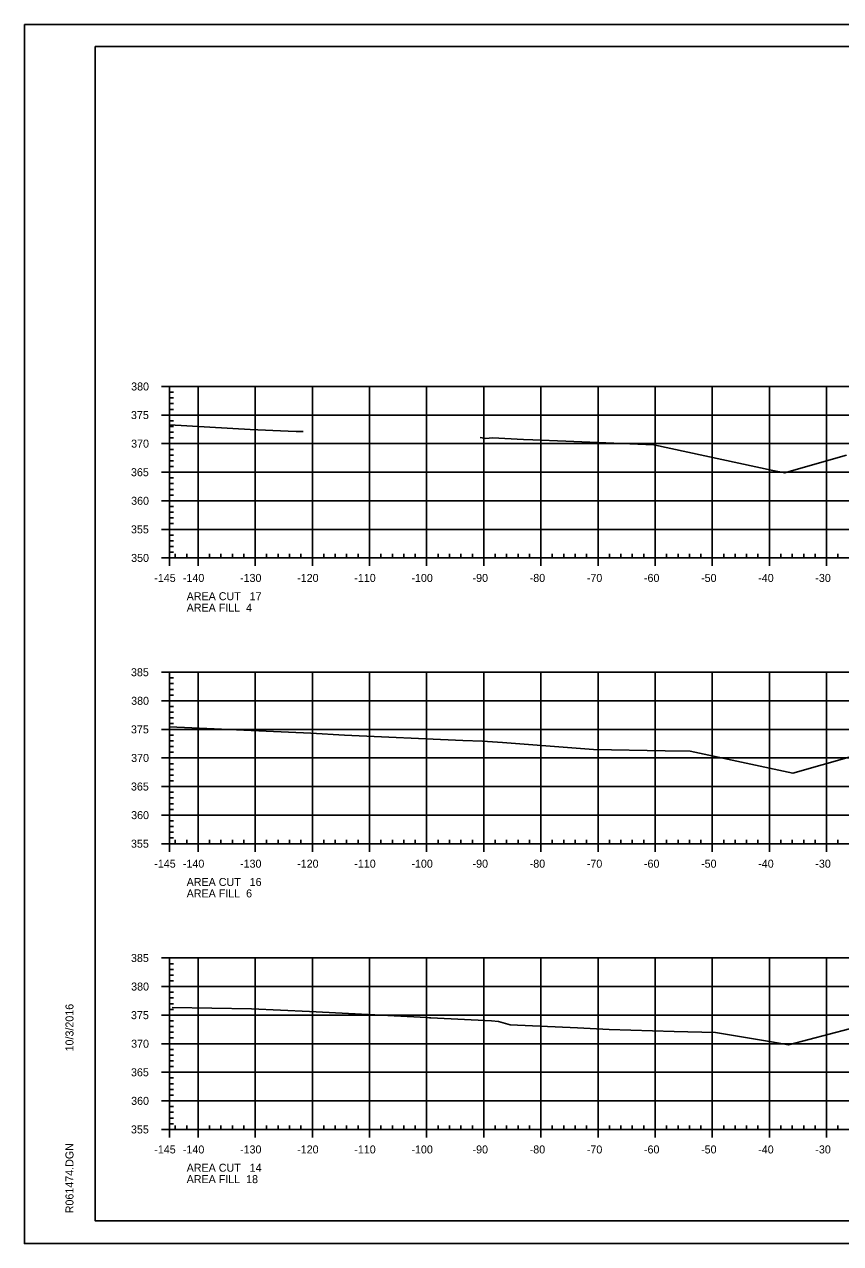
# Model space of a CAD drawing. Extents: x 1359801 to 1362404, y 372415 to 374228.
# Drawn here: x 1361033.3 to 1361176.2, y 372734.6 to 372947.9 of the extents above; entities that cross this region are included whole.
import ezdxf

# ---------------------------------------------------------------- set-up
doc = ezdxf.new("R2010")
doc.units = 0
for name, color, linetype in [('S_DRG_PT_SYM', 7, 'Continuous'), ('S_MAILBOX', 7, 'Continuous'), ('S_PRIMARY_CTL', 7, 'Continuous'), ('S_SHOULDER', 7, 'Continuous'), ('S_UTL_PT_SYM', 7, 'Continuous'), ('S_WATER_UTILITIES', 7, 'Continuous')]:
    doc.layers.add(name, color=color, linetype=linetype)

msp = doc.modelspace()

# ---------------------------------------------------------------- linework, layer by layer
at = {"layer": 'S_DRG_PT_SYM'}
for points in [[(1361058.71, 372877.84), (1361072.8, 372877.07), (1361079.48, 372876.74), (1361080.9, 372876.71), (1361082.1, 372876.73)], [(1361113.08, 372875.64), (1361114.1, 372875.5), (1361115.22, 372875.61), (1361120.65, 372875.32), (1361122.28, 372875.26), (1361128.08, 372875.04), (1361143.47, 372874.39), (1361164.33, 372869.9), (1361166.38, 372869.46), (1361167.16, 372869.69), (1361177.18, 372872.54)], [(1361058.71, 372825.02), (1361083.42, 372823.92), (1361089.36, 372823.58), (1361110.02, 372822.64), (1361113.49, 372822.52), (1361116.99, 372822.27), (1361132.93, 372821.07), (1361145.44, 372820.84), (1361149.85, 372820.76), (1361164.52, 372817.63), (1361167.82, 372816.94), (1361178.08, 372819.85)], [(1361059.18, 372775.92), (1361073.03, 372775.67), (1361083.22, 372775.23), (1361103.74, 372774.16), (1361104.2, 372774.13), (1361104.42, 372774.12), (1361115.04, 372773.61), (1361116.31, 372773.47), (1361118.33, 372772.9), (1361130.13, 372772.37), (1361135.66, 372772.07), (1361147.02, 372771.71), (1361154.26, 372771.55), (1361164.07, 372769.9), (1361167.06, 372769.39), (1361181.28, 372773.09)]]:
    msp.add_lwpolyline(points, dxfattribs=at)
at = {"layer": 'S_MAILBOX'}
for p, q in [((1361058.71, 372884.58), (1361348.71, 372884.58)), ((1361058.71, 372854.58), (1361058.71, 372884.58)), ((1361058.71, 372884.58), (1361348.71, 372884.58)), ((1361058.71, 372854.58), (1361058.71, 372884.58)), ((1361063.71, 372854.58), (1361063.71, 372884.58)), ((1361063.71, 372854.58), (1361063.71, 372884.58)), ((1361073.71, 372854.58), (1361073.71, 372884.58)), ((1361073.71, 372854.58), (1361073.71, 372884.58)), ((1361083.71, 372854.58), (1361083.71, 372884.58)), ((1361083.71, 372854.58), (1361083.71, 372884.58)), ((1361093.71, 372854.58), (1361093.71, 372884.58)), ((1361093.71, 372854.58), (1361093.71, 372884.58)), ((1361103.71, 372854.58), (1361103.71, 372884.58)), ((1361103.71, 372854.58), (1361103.71, 372884.58)), ((1361113.71, 372854.58), (1361113.71, 372884.58)), ((1361113.71, 372854.58), (1361113.71, 372884.58)), ((1361123.71, 372854.58), (1361123.71, 372884.58)), ((1361123.71, 372854.58), (1361123.71, 372884.58)), ((1361133.71, 372854.58), (1361133.71, 372884.58)), ((1361133.71, 372854.58), (1361133.71, 372884.58)), ((1361143.71, 372854.58), (1361143.71, 372884.58)), ((1361143.71, 372854.58), (1361143.71, 372884.58)), ((1361153.71, 372854.58), (1361153.71, 372884.58)), ((1361153.71, 372854.58), (1361153.71, 372884.58)), ((1361163.71, 372854.58), (1361163.71, 372884.58)), ((1361163.71, 372854.58), (1361163.71, 372884.58)), ((1361173.71, 372854.58), (1361173.71, 372884.58)), ((1361173.71, 372854.58), (1361173.71, 372884.58)), ((1361058.71, 372879.58), (1361348.71, 372879.58)), ((1361058.71, 372879.58), (1361348.71, 372879.58)), ((1361058.71, 372874.58), (1361348.71, 372874.58)), ((1361058.71, 372874.58), (1361348.71, 372874.58)), ((1361058.71, 372869.58), (1361348.71, 372869.58)), ((1361058.71, 372869.58), (1361348.71, 372869.58)), ((1361058.71, 372864.58), (1361348.71, 372864.58)), ((1361058.71, 372864.58), (1361348.71, 372864.58)), ((1361058.71, 372859.58), (1361348.71, 372859.58)), ((1361058.71, 372859.58), (1361348.71, 372859.58)), ((1361058.71, 372854.58), (1361348.71, 372854.58)), ((1361058.71, 372854.58), (1361348.71, 372854.58)), ((1361058.71, 372834.58), (1361348.71, 372834.58)), ((1361058.71, 372804.58), (1361058.71, 372834.58)), ((1361063.71, 372804.58), (1361063.71, 372834.58)), ((1361073.71, 372804.58), (1361073.71, 372834.58)), ((1361083.71, 372804.58), (1361083.71, 372834.58)), ((1361093.71, 372804.58), (1361093.71, 372834.58)), ((1361103.71, 372804.58), (1361103.71, 372834.58)), ((1361113.71, 372804.58), (1361113.71, 372834.58)), ((1361123.71, 372804.58), (1361123.71, 372834.58)), ((1361133.71, 372804.58), (1361133.71, 372834.58)), ((1361143.71, 372804.58), (1361143.71, 372834.58)), ((1361153.71, 372804.58), (1361153.71, 372834.58)), ((1361163.71, 372804.58), (1361163.71, 372834.58)), ((1361173.71, 372804.58), (1361173.71, 372834.58)), ((1361058.71, 372829.58), (1361348.71, 372829.58)), ((1361058.71, 372824.58), (1361348.71, 372824.58)), ((1361058.71, 372819.58), (1361348.71, 372819.58)), ((1361058.71, 372814.58), (1361348.71, 372814.58)), ((1361058.71, 372809.58), (1361348.71, 372809.58)), ((1361058.71, 372804.58), (1361348.71, 372804.58)), ((1361058.71, 372784.58), (1361348.71, 372784.58)), ((1361058.71, 372754.58), (1361058.71, 372784.58)), ((1361063.71, 372754.58), (1361063.71, 372784.58)), ((1361073.71, 372754.58), (1361073.71, 372784.58)), ((1361083.71, 372754.58), (1361083.71, 372784.58)), ((1361093.71, 372754.58), (1361093.71, 372784.58)), ((1361103.71, 372754.58), (1361103.71, 372784.58)), ((1361113.71, 372754.58), (1361113.71, 372784.58)), ((1361123.71, 372754.58), (1361123.71, 372784.58)), ((1361133.71, 372754.58), (1361133.71, 372784.58)), ((1361143.71, 372754.58), (1361143.71, 372784.58)), ((1361153.71, 372754.58), (1361153.71, 372784.58)), ((1361163.71, 372754.58), (1361163.71, 372784.58)), ((1361173.71, 372754.58), (1361173.71, 372784.58)), ((1361058.71, 372779.58), (1361348.71, 372779.58)), ((1361058.71, 372774.58), (1361348.71, 372774.58)), ((1361058.71, 372769.58), (1361348.71, 372769.58)), ((1361058.71, 372764.58), (1361348.71, 372764.58)), ((1361058.71, 372759.58), (1361348.71, 372759.58)), ((1361058.71, 372754.58), (1361348.71, 372754.58))]:
    msp.add_line(p, q, dxfattribs=at)
at = {"layer": 'S_SHOULDER'}
for p, q in [((1361033.31, 372947.94), (1361366.64, 372947.94)), ((1361033.31, 372734.61), (1361366.64, 372734.61))]:
    msp.add_line(p, q, dxfattribs=at)
for points in [[(1361033.3, 372947.94), (1361366.64, 372947.94), (1361366.64, 372734.6), (1361033.3, 372734.6)], [(1361279.63, 372944.04), (1361279.63, 372934.16), (1361315.36, 372934.16), (1361315.36, 372931.24), (1361338.56, 372931.24), (1361338.56, 372906.91), (1361361.89, 372906.91), (1361361.89, 372738.58), (1361045.71, 372738.58), (1361045.71, 372944.04)]]:
    msp.add_lwpolyline(points, close=True, dxfattribs=at)
at = {"layer": 'S_UTL_PT_SYM'}
for p, q in [((1361045.71, 372944.04), (1361361.89, 372944.04)), ((1361045.71, 372738.58), (1361045.71, 372944.04)), ((1361045.71, 372738.58), (1361045.71, 372738.58)), ((1361361.89, 372738.58), (1361045.71, 372738.58))]:
    msp.add_line(p, q, dxfattribs=at)
at = {"layer": 'S_WATER_UTILITIES'}
for p, q in [((1361057.31, 372884.58), (1361058.71, 372884.58)), ((1361058.71, 372854.58), (1361058.71, 372884.58)), ((1361058.71, 372883.58), (1361059.41, 372883.58)), ((1361058.71, 372882.58), (1361059.41, 372882.58)), ((1361058.71, 372881.58), (1361059.41, 372881.58)), ((1361058.71, 372880.58), (1361059.41, 372880.58)), ((1361057.31, 372879.58), (1361058.71, 372879.58)), ((1361058.71, 372878.58), (1361059.41, 372878.58)), ((1361058.71, 372877.58), (1361059.41, 372877.58)), ((1361058.71, 372876.58), (1361059.41, 372876.58)), ((1361057.31, 372874.58), (1361058.71, 372874.58)), ((1361058.71, 372875.58), (1361059.41, 372875.58)), ((1361058.71, 372873.58), (1361059.41, 372873.58)), ((1361058.71, 372872.58), (1361059.41, 372872.58)), ((1361058.71, 372871.58), (1361059.41, 372871.58)), ((1361057.31, 372869.58), (1361058.71, 372869.58)), ((1361058.71, 372870.58), (1361059.41, 372870.58)), ((1361058.71, 372868.58), (1361059.41, 372868.58)), ((1361058.71, 372867.58), (1361059.41, 372867.58)), ((1361058.71, 372866.58), (1361059.41, 372866.58)), ((1361058.71, 372865.58), (1361059.41, 372865.58)), ((1361057.31, 372864.58), (1361058.71, 372864.58)), ((1361058.71, 372863.58), (1361059.41, 372863.58)), ((1361058.71, 372862.58), (1361059.41, 372862.58)), ((1361058.71, 372861.58), (1361059.41, 372861.58)), ((1361057.31, 372859.58), (1361058.71, 372859.58)), ((1361058.71, 372860.58), (1361059.41, 372860.58)), ((1361058.71, 372858.58), (1361059.41, 372858.58)), ((1361058.71, 372857.58), (1361059.41, 372857.58)), ((1361058.71, 372856.58), (1361059.41, 372856.58)), ((1361057.31, 372854.58), (1361058.71, 372854.58)), ((1361058.71, 372855.58), (1361059.41, 372855.58)), ((1361058.71, 372854.58), (1361058.71, 372855.28)), ((1361058.71, 372854.58), (1361348.71, 372854.58)), ((1361058.71, 372853.18), (1361058.71, 372854.58)), ((1361059.71, 372854.58), (1361059.71, 372855.28)), ((1361061.71, 372854.58), (1361061.71, 372855.28)), ((1361063.71, 372853.18), (1361063.71, 372854.58)), ((1361065.71, 372854.58), (1361065.71, 372855.28)), ((1361067.71, 372854.58), (1361067.71, 372855.28)), ((1361069.71, 372854.58), (1361069.71, 372855.28)), ((1361071.71, 372854.58), (1361071.71, 372855.28)), ((1361073.71, 372853.18), (1361073.71, 372854.58)), ((1361075.71, 372854.58), (1361075.71, 372855.28)), ((1361077.71, 372854.58), (1361077.71, 372855.28)), ((1361079.71, 372854.58), (1361079.71, 372855.28)), ((1361081.71, 372854.58), (1361081.71, 372855.28)), ((1361083.71, 372853.18), (1361083.71, 372854.58)), ((1361085.71, 372854.58), (1361085.71, 372855.28)), ((1361087.71, 372854.58), (1361087.71, 372855.28)), ((1361089.71, 372854.58), (1361089.71, 372855.28)), ((1361091.71, 372854.58), (1361091.71, 372855.28)), ((1361093.71, 372853.18), (1361093.71, 372854.58)), ((1361095.71, 372854.58), (1361095.71, 372855.28)), ((1361097.71, 372854.58), (1361097.71, 372855.28)), ((1361099.71, 372854.58), (1361099.71, 372855.28)), ((1361101.71, 372854.58), (1361101.71, 372855.28)), ((1361103.71, 372853.18), (1361103.71, 372854.58)), ((1361105.71, 372854.58), (1361105.71, 372855.28)), ((1361107.71, 372854.58), (1361107.71, 372855.28)), ((1361109.71, 372854.58), (1361109.71, 372855.28)), ((1361111.71, 372854.58), (1361111.71, 372855.28)), ((1361113.71, 372853.18), (1361113.71, 372854.58)), ((1361115.71, 372854.58), (1361115.71, 372855.28)), ((1361117.71, 372854.58), (1361117.71, 372855.28)), ((1361119.71, 372854.58), (1361119.71, 372855.28)), ((1361121.71, 372854.58), (1361121.71, 372855.28)), ((1361123.71, 372853.18), (1361123.71, 372854.58)), ((1361125.71, 372854.58), (1361125.71, 372855.28)), ((1361127.71, 372854.58), (1361127.71, 372855.28)), ((1361129.71, 372854.58), (1361129.71, 372855.28)), ((1361131.71, 372854.58), (1361131.71, 372855.28)), ((1361133.71, 372853.18), (1361133.71, 372854.58)), ((1361135.71, 372854.58), (1361135.71, 372855.28)), ((1361137.71, 372854.58), (1361137.71, 372855.28)), ((1361139.71, 372854.58), (1361139.71, 372855.28)), ((1361141.71, 372854.58), (1361141.71, 372855.28)), ((1361143.71, 372853.18), (1361143.71, 372854.58)), ((1361145.71, 372854.58), (1361145.71, 372855.28)), ((1361147.71, 372854.58), (1361147.71, 372855.28)), ((1361149.71, 372854.58), (1361149.71, 372855.28)), ((1361151.71, 372854.58), (1361151.71, 372855.28)), ((1361153.71, 372853.18), (1361153.71, 372854.58)), ((1361155.71, 372854.58), (1361155.71, 372855.28)), ((1361157.71, 372854.58), (1361157.71, 372855.28)), ((1361159.71, 372854.58), (1361159.71, 372855.28)), ((1361161.71, 372854.58), (1361161.71, 372855.28)), ((1361163.71, 372853.18), (1361163.71, 372854.58)), ((1361165.71, 372854.58), (1361165.71, 372855.28)), ((1361167.71, 372854.58), (1361167.71, 372855.28)), ((1361169.71, 372854.58), (1361169.71, 372855.28)), ((1361171.71, 372854.58), (1361171.71, 372855.28)), ((1361173.71, 372853.18), (1361173.71, 372854.58)), ((1361175.71, 372854.58), (1361175.71, 372855.28)), ((1361057.31, 372834.58), (1361058.71, 372834.58)), ((1361058.71, 372804.58), (1361058.71, 372834.58)), ((1361058.71, 372833.58), (1361059.41, 372833.58)), ((1361058.71, 372832.58), (1361059.41, 372832.58)), ((1361058.71, 372831.58), (1361059.41, 372831.58)), ((1361057.31, 372829.58), (1361058.71, 372829.58)), ((1361058.71, 372830.58), (1361059.41, 372830.58)), ((1361058.71, 372828.58), (1361059.41, 372828.58)), ((1361058.71, 372827.58), (1361059.41, 372827.58)), ((1361057.31, 372824.58), (1361058.71, 372824.58)), ((1361058.71, 372826.58), (1361059.41, 372826.58)), ((1361058.71, 372825.58), (1361059.41, 372825.58)), ((1361058.71, 372823.58), (1361059.41, 372823.58)), ((1361058.71, 372822.58), (1361059.41, 372822.58)), ((1361058.71, 372821.58), (1361059.41, 372821.58)), ((1361058.71, 372820.58), (1361059.41, 372820.58)), ((1361057.31, 372819.58), (1361058.71, 372819.58)), ((1361058.71, 372818.58), (1361059.41, 372818.58)), ((1361058.71, 372817.58), (1361059.41, 372817.58)), ((1361058.71, 372816.58), (1361059.41, 372816.58)), ((1361057.31, 372814.58), (1361058.71, 372814.58)), ((1361058.71, 372815.58), (1361059.41, 372815.58)), ((1361058.71, 372813.58), (1361059.41, 372813.58)), ((1361058.71, 372812.58), (1361059.41, 372812.58)), ((1361058.71, 372811.58), (1361059.41, 372811.58)), ((1361058.71, 372810.58), (1361059.41, 372810.58)), ((1361057.31, 372809.58), (1361058.71, 372809.58)), ((1361058.71, 372808.58), (1361059.41, 372808.58)), ((1361058.71, 372807.58), (1361059.41, 372807.58)), ((1361058.71, 372806.58), (1361059.41, 372806.58)), ((1361058.71, 372805.58), (1361059.41, 372805.58)), ((1361057.31, 372804.58), (1361058.71, 372804.58)), ((1361058.71, 372804.58), (1361058.71, 372805.28)), ((1361058.71, 372804.58), (1361348.71, 372804.58)), ((1361058.71, 372803.18), (1361058.71, 372804.58)), ((1361059.71, 372804.58), (1361059.71, 372805.28)), ((1361061.71, 372804.58), (1361061.71, 372805.28)), ((1361063.71, 372803.18), (1361063.71, 372804.58)), ((1361065.71, 372804.58), (1361065.71, 372805.28)), ((1361067.71, 372804.58), (1361067.71, 372805.28)), ((1361069.71, 372804.58), (1361069.71, 372805.28)), ((1361071.71, 372804.58), (1361071.71, 372805.28)), ((1361073.71, 372803.18), (1361073.71, 372804.58)), ((1361075.71, 372804.58), (1361075.71, 372805.28)), ((1361077.71, 372804.58), (1361077.71, 372805.28)), ((1361079.71, 372804.58), (1361079.71, 372805.28)), ((1361081.71, 372804.58), (1361081.71, 372805.28)), ((1361083.71, 372803.18), (1361083.71, 372804.58)), ((1361085.71, 372804.58), (1361085.71, 372805.28)), ((1361087.71, 372804.58), (1361087.71, 372805.28)), ((1361089.71, 372804.58), (1361089.71, 372805.28)), ((1361091.71, 372804.58), (1361091.71, 372805.28)), ((1361093.71, 372803.18), (1361093.71, 372804.58)), ((1361095.71, 372804.58), (1361095.71, 372805.28)), ((1361097.71, 372804.58), (1361097.71, 372805.28)), ((1361099.71, 372804.58), (1361099.71, 372805.28)), ((1361101.71, 372804.58), (1361101.71, 372805.28)), ((1361103.71, 372803.18), (1361103.71, 372804.58)), ((1361105.71, 372804.58), (1361105.71, 372805.28)), ((1361107.71, 372804.58), (1361107.71, 372805.28)), ((1361109.71, 372804.58), (1361109.71, 372805.28)), ((1361111.71, 372804.58), (1361111.71, 372805.28)), ((1361113.71, 372803.18), (1361113.71, 372804.58)), ((1361115.71, 372804.58), (1361115.71, 372805.28)), ((1361117.71, 372804.58), (1361117.71, 372805.28)), ((1361119.71, 372804.58), (1361119.71, 372805.28)), ((1361121.71, 372804.58), (1361121.71, 372805.28)), ((1361123.71, 372803.18), (1361123.71, 372804.58)), ((1361125.71, 372804.58), (1361125.71, 372805.28)), ((1361127.71, 372804.58), (1361127.71, 372805.28)), ((1361129.71, 372804.58), (1361129.71, 372805.28)), ((1361131.71, 372804.58), (1361131.71, 372805.28)), ((1361133.71, 372803.18), (1361133.71, 372804.58)), ((1361135.71, 372804.58), (1361135.71, 372805.28)), ((1361137.71, 372804.58), (1361137.71, 372805.28)), ((1361139.71, 372804.58), (1361139.71, 372805.28)), ((1361141.71, 372804.58), (1361141.71, 372805.28)), ((1361143.71, 372803.18), (1361143.71, 372804.58)), ((1361145.71, 372804.58), (1361145.71, 372805.28)), ((1361147.71, 372804.58), (1361147.71, 372805.28)), ((1361149.71, 372804.58), (1361149.71, 372805.28)), ((1361151.71, 372804.58), (1361151.71, 372805.28)), ((1361153.71, 372803.18), (1361153.71, 372804.58)), ((1361155.71, 372804.58), (1361155.71, 372805.28)), ((1361157.71, 372804.58), (1361157.71, 372805.28)), ((1361159.71, 372804.58), (1361159.71, 372805.28)), ((1361161.71, 372804.58), (1361161.71, 372805.28)), ((1361163.71, 372803.18), (1361163.71, 372804.58)), ((1361165.71, 372804.58), (1361165.71, 372805.28)), ((1361167.71, 372804.58), (1361167.71, 372805.28)), ((1361169.71, 372804.58), (1361169.71, 372805.28)), ((1361171.71, 372804.58), (1361171.71, 372805.28)), ((1361173.71, 372803.18), (1361173.71, 372804.58)), ((1361175.71, 372804.58), (1361175.71, 372805.28)), ((1361057.31, 372784.58), (1361058.71, 372784.58)), ((1361058.71, 372754.58), (1361058.71, 372784.58)), ((1361058.71, 372783.58), (1361059.41, 372783.58)), ((1361058.71, 372782.58), (1361059.41, 372782.58)), ((1361058.71, 372781.58), (1361059.41, 372781.58)), ((1361058.71, 372780.58), (1361059.41, 372780.58)), ((1361057.31, 372779.58), (1361058.71, 372779.58)), ((1361058.71, 372778.58), (1361059.41, 372778.58)), ((1361058.71, 372777.58), (1361059.41, 372777.58)), ((1361058.71, 372776.58), (1361059.41, 372776.58)), ((1361058.71, 372775.58), (1361059.41, 372775.58)), ((1361057.31, 372774.58), (1361058.71, 372774.58)), ((1361058.71, 372773.58), (1361059.41, 372773.58)), ((1361058.71, 372772.58), (1361059.41, 372772.58)), ((1361058.71, 372771.58), (1361059.41, 372771.58)), ((1361057.31, 372769.58), (1361058.71, 372769.58)), ((1361058.71, 372770.58), (1361059.41, 372770.58)), ((1361058.71, 372768.58), (1361059.41, 372768.58)), ((1361058.71, 372767.58), (1361059.41, 372767.58)), ((1361058.71, 372766.58), (1361059.41, 372766.58)), ((1361058.71, 372765.58), (1361059.41, 372765.58)), ((1361057.31, 372764.58), (1361058.71, 372764.58)), ((1361058.71, 372763.58), (1361059.41, 372763.58)), ((1361058.71, 372762.58), (1361059.41, 372762.58)), ((1361058.71, 372761.58), (1361059.41, 372761.58)), ((1361058.71, 372760.58), (1361059.41, 372760.58)), ((1361057.31, 372759.58), (1361058.71, 372759.58)), ((1361058.71, 372758.58), (1361059.41, 372758.58)), ((1361058.71, 372757.58), (1361059.41, 372757.58)), ((1361058.71, 372756.58), (1361059.41, 372756.58)), ((1361057.31, 372754.58), (1361058.71, 372754.58)), ((1361058.71, 372755.58), (1361059.41, 372755.58)), ((1361058.71, 372754.58), (1361058.71, 372755.28)), ((1361058.71, 372754.58), (1361348.71, 372754.58)), ((1361058.71, 372753.18), (1361058.71, 372754.58)), ((1361059.71, 372754.58), (1361059.71, 372755.28)), ((1361061.71, 372754.58), (1361061.71, 372755.28)), ((1361063.71, 372753.18), (1361063.71, 372754.58)), ((1361065.71, 372754.58), (1361065.71, 372755.28)), ((1361067.71, 372754.58), (1361067.71, 372755.28)), ((1361069.71, 372754.58), (1361069.71, 372755.28)), ((1361071.71, 372754.58), (1361071.71, 372755.28)), ((1361073.71, 372753.18), (1361073.71, 372754.58)), ((1361075.71, 372754.58), (1361075.71, 372755.28)), ((1361077.71, 372754.58), (1361077.71, 372755.28)), ((1361079.71, 372754.58), (1361079.71, 372755.28)), ((1361081.71, 372754.58), (1361081.71, 372755.28)), ((1361083.71, 372753.18), (1361083.71, 372754.58)), ((1361085.71, 372754.58), (1361085.71, 372755.28)), ((1361087.71, 372754.58), (1361087.71, 372755.28)), ((1361089.71, 372754.58), (1361089.71, 372755.28)), ((1361091.71, 372754.58), (1361091.71, 372755.28)), ((1361093.71, 372753.18), (1361093.71, 372754.58)), ((1361095.71, 372754.58), (1361095.71, 372755.28)), ((1361097.71, 372754.58), (1361097.71, 372755.28)), ((1361099.71, 372754.58), (1361099.71, 372755.28)), ((1361101.71, 372754.58), (1361101.71, 372755.28)), ((1361103.71, 372753.18), (1361103.71, 372754.58)), ((1361105.71, 372754.58), (1361105.71, 372755.28)), ((1361107.71, 372754.58), (1361107.71, 372755.28)), ((1361109.71, 372754.58), (1361109.71, 372755.28)), ((1361111.71, 372754.58), (1361111.71, 372755.28)), ((1361113.71, 372753.18), (1361113.71, 372754.58)), ((1361115.71, 372754.58), (1361115.71, 372755.28)), ((1361117.71, 372754.58), (1361117.71, 372755.28)), ((1361119.71, 372754.58), (1361119.71, 372755.28)), ((1361121.71, 372754.58), (1361121.71, 372755.28)), ((1361123.71, 372753.18), (1361123.71, 372754.58)), ((1361125.71, 372754.58), (1361125.71, 372755.28)), ((1361127.71, 372754.58), (1361127.71, 372755.28)), ((1361129.71, 372754.58), (1361129.71, 372755.28)), ((1361131.71, 372754.58), (1361131.71, 372755.28)), ((1361133.71, 372753.18), (1361133.71, 372754.58)), ((1361135.71, 372754.58), (1361135.71, 372755.28)), ((1361137.71, 372754.58), (1361137.71, 372755.28)), ((1361139.71, 372754.58), (1361139.71, 372755.28)), ((1361141.71, 372754.58), (1361141.71, 372755.28)), ((1361143.71, 372753.18), (1361143.71, 372754.58)), ((1361145.71, 372754.58), (1361145.71, 372755.28)), ((1361147.71, 372754.58), (1361147.71, 372755.28)), ((1361149.71, 372754.58), (1361149.71, 372755.28)), ((1361151.71, 372754.58), (1361151.71, 372755.28)), ((1361153.71, 372753.18), (1361153.71, 372754.58)), ((1361155.71, 372754.58), (1361155.71, 372755.28)), ((1361157.71, 372754.58), (1361157.71, 372755.28)), ((1361159.71, 372754.58), (1361159.71, 372755.28)), ((1361161.71, 372754.58), (1361161.71, 372755.28)), ((1361163.71, 372753.18), (1361163.71, 372754.58)), ((1361165.71, 372754.58), (1361165.71, 372755.28)), ((1361167.71, 372754.58), (1361167.71, 372755.28)), ((1361169.71, 372754.58), (1361169.71, 372755.28)), ((1361171.71, 372754.58), (1361171.71, 372755.28)), ((1361173.71, 372753.18), (1361173.71, 372754.58)), ((1361175.71, 372754.58), (1361175.71, 372755.28))]:
    msp.add_line(p, q, dxfattribs=at)

# ---------------------------------------------------------------- texts
at = {"layer": 'S_PRIMARY_CTL'}
for s, p in [('380', (1361051.99, 372883.88)), ('375', (1361051.96, 372878.88)), ('370', (1361051.99, 372873.88)), ('365', (1361051.96, 372868.88)), ('360', (1361051.99, 372863.88)), ('355', (1361051.96, 372858.88)), ('350', (1361051.99, 372853.88)), ('-145', (1361056.04, 372850.38)), ('-140', (1361061.05, 372850.38)), ('-130', (1361071.05, 372850.38)), ('-120', (1361081.05, 372850.38)), ('-110', (1361091.05, 372850.38)), ('-100', (1361101.05, 372850.38)), ('-90', (1361111.75, 372850.38)), ('-80', (1361121.75, 372850.38)), ('-70', (1361131.75, 372850.38)), ('-60', (1361141.75, 372850.38)), ('-50', (1361151.75, 372850.38)), ('-40', (1361161.75, 372850.38)), ('-30', (1361171.75, 372850.38)), ('AREA CUT   17', (1361061.71, 372847.18)), ('AREA FILL  4', (1361061.71, 372845.18)), ('385', (1361051.96, 372833.88)), ('380', (1361051.99, 372828.88)), ('375', (1361051.96, 372823.88)), ('370', (1361051.99, 372818.88)), ('365', (1361051.96, 372813.88)), ('360', (1361051.99, 372808.88)), ('355', (1361051.96, 372803.88)), ('-145', (1361056.04, 372800.38)), ('-140', (1361061.05, 372800.38)), ('-130', (1361071.05, 372800.38)), ('-120', (1361081.05, 372800.38)), ('-110', (1361091.05, 372800.38)), ('-100', (1361101.05, 372800.38)), ('-90', (1361111.75, 372800.38)), ('-80', (1361121.75, 372800.38)), ('-70', (1361131.75, 372800.38)), ('-60', (1361141.75, 372800.38)), ('-50', (1361151.75, 372800.38)), ('-40', (1361161.75, 372800.38)), ('-30', (1361171.75, 372800.38)), ('AREA CUT   16', (1361061.71, 372797.18)), ('AREA FILL  6', (1361061.71, 372795.18)), ('385', (1361051.96, 372783.88)), ('380', (1361051.99, 372778.88)), ('375', (1361051.96, 372773.88)), ('370', (1361051.99, 372768.88)), ('365', (1361051.96, 372763.88)), ('360', (1361051.99, 372758.88)), ('355', (1361051.96, 372753.88)), ('-145', (1361056.04, 372750.38)), ('-140', (1361061.05, 372750.38)), ('-130', (1361071.05, 372750.38)), ('-120', (1361081.05, 372750.38)), ('-110', (1361091.05, 372750.38)), ('-100', (1361101.05, 372750.38)), ('-90', (1361111.75, 372750.38)), ('-80', (1361121.75, 372750.38)), ('-70', (1361131.75, 372750.38)), ('-60', (1361141.75, 372750.38)), ('-50', (1361151.75, 372750.38)), ('-40', (1361161.75, 372750.38)), ('-30', (1361171.75, 372750.38)), ('AREA CUT   14', (1361061.71, 372747.18)), ('AREA FILL  18', (1361061.71, 372745.18))]:
    msp.add_text(s, height=1.4, dxfattribs=at).set_placement(p)
at = {"layer": 'S_UTL_PT_SYM'}
for s, p in [('10/3/2016', (1361041.9, 372768.23)), ('R061474.DGN', (1361041.9, 372739.91))]:
    msp.add_text(s, height=1.4, rotation=90, dxfattribs=at).set_placement(p)

doc.saveas('drawing.dxf')
